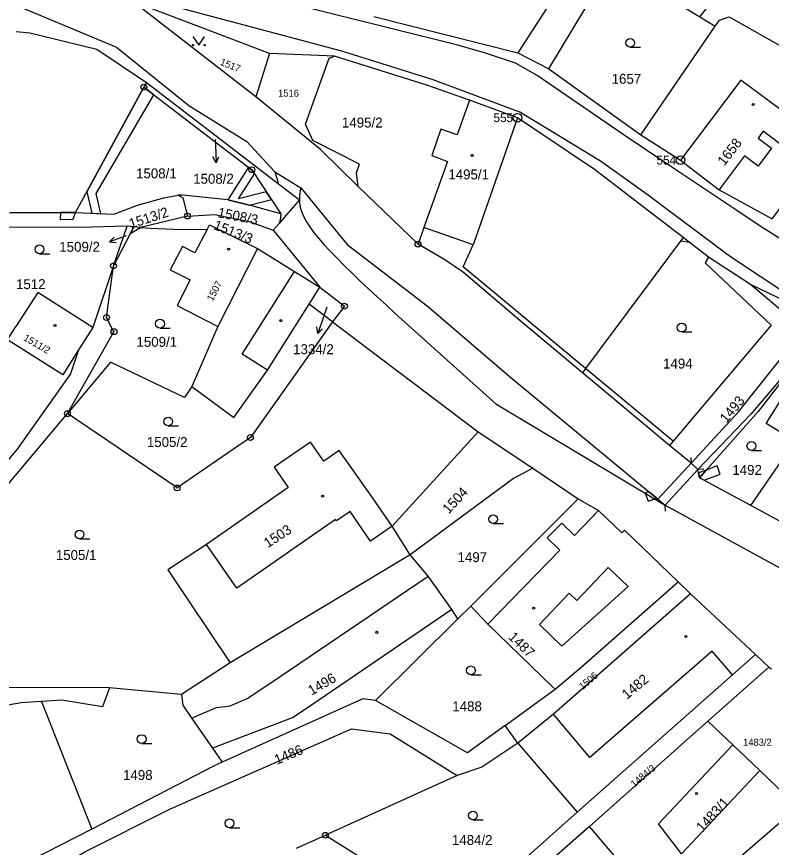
# Model space of a CAD drawing. Extents: x -504988 to -494607, y -1123820 to -1114018.
# Drawn here: x -498388.8 to -498259.6, y -1118803.9 to -1118661.8 of the extents above; entities that cross this region are included whole.
import ezdxf

# ---------------------------------------------------------------- set-up
doc = ezdxf.new("R2010")
doc.units = 0
for name, color, linetype in [('Hranice parcel', 7, 'Continuous'), ('Parcelní čísla', 7, 'Continuous'), ('Pop  PČ popisy', 7, 'Continuous'), ('Vnitřní kresba', 7, 'Continuous'), ('Věcná břemena k části', 7, 'Continuous'), ('Značky bodu BP', 7, 'Continuous'), ('Značky budov', 7, 'Continuous'), ('Značky kultur', 7, 'Continuous')]:
    doc.layers.add(name, color=color, linetype=linetype)

msp = doc.modelspace()

# ---------------------------------------------------------------- linework, layer by layer
at = {"layer": 'Hranice parcel'}
for p, q in [((-498347.85, -1118675.51), (-498368.93, -1118659.18)), ((-498345.56, -1118668.09), (-498368.93, -1118659.18)), ((-498327.67, -1118661.78), (-498303.01, -1118668.01)), ((-498271.91, -1118661.82), (-498269.25, -1118663.43)), ((-498281.99, -1118681.99), (-498269.25, -1118663.43)), ((-498345.56, -1118668.09), (-498347.85, -1118675.51)), ((-498334.39, -1118668.53), (-498345.56, -1118668.09)), ((-498303.01, -1118668.01), (-498297.71, -1118670.73)), ((-498297.71, -1118670.73), (-498281.99, -1118681.99)), ((-498366.6, -1118673.06), (-498367.04, -1118673.86)), ((-498366.6, -1118673.06), (-498348.75, -1118686.74)), ((-498378.74, -1118695.31), (-498367.04, -1118673.86)), ((-498367.04, -1118673.86), (-498348.55, -1118687.98)), ((-498281.99, -1118681.99), (-498275.21, -1118686.34)), ((-498348.55, -1118687.98), (-498343.62, -1118695.52)), ((-498320.12, -1118700.72), (-498330.38, -1118690.87)), ((-498360.42, -1118692.31), (-498361.18, -1118692.35)), ((-498359.58, -1118695.91), (-498367.6, -1118697.84)), ((-498342.41, -1118695.44), (-498343.91, -1118697.19)), ((-498343.62, -1118695.52), (-498343.72, -1118696.63)), ((-498261.41, -1118697.74), (-498265.58, -1118694.95)), ((-498343.91, -1118697.19), (-498344.9, -1118698.33)), ((-498343.72, -1118696.63), (-498343.91, -1118697.19)), ((-498372.23, -1118704.44), (-498369.92, -1118697.62)), ((-498368.77, -1118697.73), (-498372.23, -1118704.44)), ((-498368.77, -1118697.73), (-498369.92, -1118697.62)), ((-498367.6, -1118697.84), (-498368.77, -1118697.73)), ((-498344.9, -1118698.33), (-498336.94, -1118708.1)), ((-498270.41, -1118702.93), (-498274.74, -1118699.6)), ((-498372.23, -1118704.44), (-498375.79, -1118714.95)), ((-498373.44, -1118713.25), (-498372.23, -1118704.44)), ((-498338.76, -1118710.98), (-498336.94, -1118708.1)), ((-498334.74, -1118714.02), (-498338.76, -1118710.98)), ((-498372.15, -1118715.69), (-498373.44, -1118713.25)), ((-498334.74, -1118714.02), (-498348.81, -1118733.78)), ((-498334.74, -1118714.02), (-498309.82, -1118732.85)), ((-498380.13, -1118729.71), (-498372.15, -1118715.69)), ((-498375.79, -1118714.95), (-498378.22, -1118718.82)), ((-498277.07, -1118735.14), (-498291.97, -1118722.7)), ((-498361.34, -1118742.42), (-498380.13, -1118729.71)), ((-498309.82, -1118732.85), (-498324.56, -1118748.98)), ((-498309.82, -1118732.85), (-498300.45, -1118739.02)), ((-498348.81, -1118733.78), (-498361.34, -1118742.42)), ((-498273.39, -1118738.21), (-498277.07, -1118735.14)), ((-498272.23, -1118739.25), (-498273.39, -1118738.21)), ((-498300.45, -1118739.02), (-498292.69, -1118744.31)), ((-498271.97, -1118740.68), (-498272.23, -1118739.25)), ((-498263.14, -1118745.45), (-498271.97, -1118740.68)), ((-498292.69, -1118744.31), (-498311.1, -1118762.63)), ((-498279.06, -1118744.33), (-498277.85, -1118745.38)), ((-498251.64, -1118751.64), (-498263.14, -1118745.45)), ((-498321.47, -1118753.84), (-498324.56, -1118748.98)), ((-498321.47, -1118753.84), (-498352.25, -1118772.33)), ((-498275.58, -1118758.5), (-498273.46, -1118760.51)), ((-498273.46, -1118760.51), (-498262.35, -1118770.92)), ((-498311.1, -1118762.63), (-498313.29, -1118764.81)), ((-498313.29, -1118764.81), (-498327.37, -1118778.81)), ((-498262.35, -1118770.92), (-498260.06, -1118773.07)), ((-498352.25, -1118772.33), (-498360.62, -1118777.74)), ((-498260.06, -1118773.07), (-498270.5, -1118782.32)), ((-498260.06, -1118773.07), (-498259.64, -1118773.39)), ((-498360.62, -1118777.74), (-498372.93, -1118776.6)), ((-498305.19, -1118783.04), (-498296.67, -1118776.86)), ((-498384.56, -1118778.96), (-498375.97, -1118800.77)), ((-498303.02, -1118786.08), (-498305.19, -1118783.04)), ((-498303.02, -1118786.08), (-498292.87, -1118797.9)), ((-498313.4, -1118791.64), (-498335.97, -1118801.84)), ((-498313.31, -1118815.98), (-498292.87, -1118797.9)), ((-498340.9, -1118804.07), (-498335.97, -1118801.84)), ((-498335.97, -1118801.84), (-498313.31, -1118815.98))]:
    msp.add_line(p, q, dxfattribs=at)
for points in [[(-498271.91, -1118661.82), (-498267.26, -1118656.01), (-498264.34, -1118658.3), (-498261.53, -1118654.66), (-498264.57, -1118652.3), (-498238.6, -1118620.15), (-498234.06, -1118614.16), (-498236.25, -1118602.81), (-498237.08, -1118602.12)], [(-498290.71, -1118650.4), (-498293.21, -1118654.51), (-498294.34, -1118654.52), (-498303.01, -1118668.01)], [(-498297.71, -1118670.73), (-498286.91, -1118652.71), (-498271.91, -1118661.82)], [(-498396.65, -1118656.58), (-498383.87, -1118661.96), (-498371.72, -1118667.04), (-498359.35, -1118676.99), (-498349.41, -1118683.13), (-498344.62, -1118688.32), (-498340.17, -1118691.1), (-498332.27, -1118700.77), (-498318.55, -1118711.29), (-498304.25, -1118723.51), (-498279.06, -1118744.33)], [(-498303.41, -1118669.74), (-498308.55, -1118668.07), (-498313.33, -1118666.65), (-498346.79, -1118658.27)], [(-498269.25, -1118663.43), (-498268.55, -1118662.42), (-498266.87, -1118661.8), (-498237.46, -1118678.47)], [(-498388.88, -1118664.36), (-498386.54, -1118664.58), (-498375.11, -1118667.38), (-498366.6, -1118673.06)], [(-498330.38, -1118690.87), (-498330.64, -1118688.5), (-498330.15, -1118687.03), (-498338.1, -1118682.99), (-498339.39, -1118680.21), (-498335.33, -1118668.91), (-498334.39, -1118668.53)], [(-498311.31, -1118676.08), (-498318.63, -1118673.52), (-498334.39, -1118668.53)], [(-498265.58, -1118694.95), (-498277.03, -1118687.29), (-498284.82, -1118682.06), (-498299.73, -1118671.89), (-498303.41, -1118669.74)], [(-498259.49, -1118696.41), (-498252.89, -1118687.61), (-498249.09, -1118682.81), (-498252.9, -1118679.98), (-498253.66, -1118681.01), (-498264.89, -1118672.64), (-498275.21, -1118686.34)], [(-498330.38, -1118690.87), (-498336.82, -1118684.55), (-498347.85, -1118675.51)], [(-498311.31, -1118676.08), (-498313.44, -1118682.02), (-498316.24, -1118681.02), (-498317.78, -1118685.57), (-498315.06, -1118686.55), (-498319.12, -1118697.87), (-498320.12, -1118700.72)], [(-498274.74, -1118699.6), (-498289.91, -1118687.96), (-498303.1, -1118679.09), (-498311.31, -1118676.08)], [(-498348.75, -1118686.74), (-498343.99, -1118690.39), (-498340.42, -1118693.13), (-498342.41, -1118695.44)], [(-498275.21, -1118686.34), (-498268.56, -1118691.41), (-498259.49, -1118696.41)], [(-498378.74, -1118695.31), (-498372.16, -1118695.61), (-498368.12, -1118694.07), (-498363.61, -1118692.78), (-498361.18, -1118692.35)], [(-498361.18, -1118692.35), (-498360.35, -1118692.79), (-498359.58, -1118695.91)], [(-498343.62, -1118695.52), (-498348.97, -1118694.03), (-498352.68, -1118693.13), (-498360.42, -1118692.31)], [(-498391.59, -1118695.55), (-498389.79, -1118695.28), (-498378.74, -1118695.31)], [(-498359.58, -1118695.91), (-498354.92, -1118695.64), (-498349.01, -1118696.85), (-498344.9, -1118698.33)], [(-498356.22, -1118698.18), (-498355.83, -1118697.4), (-498347.6, -1118701.47), (-498341.28, -1118705.38), (-498336.94, -1118708.1)], [(-498369.92, -1118697.62), (-498378.04, -1118697.85), (-498390.46, -1118697.81)], [(-498367.6, -1118697.84), (-498365.91, -1118698), (-498361.92, -1118698.16), (-498356.22, -1118698.18)], [(-498356.22, -1118698.18), (-498358.29, -1118702.22), (-498360.45, -1118701.11), (-498362.55, -1118705.09), (-498359.12, -1118706.82), (-498361.35, -1118711.21), (-498354.4, -1118714.81), (-498358.84, -1118725.07)], [(-498167.78, -1118754.99), (-498179.92, -1118747.62), (-498202.56, -1118733.99), (-498244.74, -1118708.17), (-498261.41, -1118697.74)], [(-498274.74, -1118699.6), (-498291.44, -1118722), (-498291.97, -1118722.7)], [(-498291.97, -1118722.7), (-498302.68, -1118713.75), (-498312.34, -1118705.56), (-498315.53, -1118703.42), (-498320.12, -1118700.72)], [(-498270.41, -1118702.93), (-498271, -1118703.92), (-498259.66, -1118714.56), (-498276.46, -1118734.43), (-498277.07, -1118735.14)], [(-498251.82, -1118716.37), (-498249.95, -1118713.98), (-498263.21, -1118707.61), (-498270.41, -1118702.93)], [(-498336.94, -1118708.1), (-498332.71, -1118711.33), (-498334.74, -1118714.02)], [(-498375.79, -1118714.95), (-498385.21, -1118709.01), (-498388.92, -1118714.78)], [(-498358.84, -1118725.07), (-498351.65, -1118730.35), (-498345.9, -1118722.25), (-498338.76, -1118710.98)], [(-498378.22, -1118718.82), (-498380.88, -1118723.05), (-498390.38, -1118717.06), (-498388.92, -1118714.78)], [(-498251.82, -1118716.37), (-498261.91, -1118729.33), (-498271.97, -1118740.68)], [(-498378.22, -1118718.82), (-498379.57, -1118722.89), (-498388.7, -1118735.78), (-498398.66, -1118747.6), (-498413.34, -1118758.65), (-498420.59, -1118749.6)], [(-498263.14, -1118745.45), (-498255.58, -1118734.39), (-498260.52, -1118731.4), (-498252.65, -1118718.89), (-498241.76, -1118724.29), (-498237.28, -1118726.58)], [(-498358.84, -1118725.07), (-498360.1, -1118726.96), (-498372.72, -1118720.9), (-498380.13, -1118729.71)], [(-498449.97, -1118789.38), (-498444.68, -1118785.52), (-498431.94, -1118776.13), (-498396.85, -1118749.61), (-498380.13, -1118729.71)], [(-498324.56, -1118748.98), (-498327.96, -1118744.01), (-498333.6, -1118736), (-498336.24, -1118737.84), (-498338.52, -1118734.57), (-498344.71, -1118738.89), (-498342.32, -1118742.33), (-498356.34, -1118752.09), (-498362.96, -1118756.41), (-498352.25, -1118772.33)], [(-498300.45, -1118739.02), (-498303.78, -1118740.79), (-498321.47, -1118753.84)], [(-498292.69, -1118744.31), (-498289.24, -1118746.29), (-498285.22, -1118750.12), (-498284.76, -1118749.65), (-498275.58, -1118758.5)], [(-498277.85, -1118745.38), (-498232.38, -1118770.22), (-498195.94, -1118785.09), (-498175.6, -1118795.25), (-498157.59, -1118803.75), (-498145.34, -1118824.47), (-498130.64, -1118837.47)], [(-498313.29, -1118764.81), (-498314.31, -1118763.22), (-498318.41, -1118757.51), (-498321.47, -1118753.84)], [(-498296.67, -1118776.86), (-498292.25, -1118773.14), (-498275.58, -1118758.5)], [(-498273.46, -1118760.51), (-498296.95, -1118781.11), (-498303.02, -1118786.08)], [(-498311.1, -1118762.63), (-498308.18, -1118765.75), (-498297.19, -1118776.37), (-498296.67, -1118776.86)], [(-498292.87, -1118797.9), (-498266.28, -1118774.4), (-498262.35, -1118770.92)], [(-498372.93, -1118776.6), (-498391, -1118776.55), (-498416.72, -1118784.5), (-498441.45, -1118793.12)], [(-498372.93, -1118776.6), (-498374.09, -1118779.84), (-498381.09, -1118778.74), (-498384.56, -1118778.96)], [(-498360.62, -1118777.74), (-498360.37, -1118779.59), (-498358.81, -1118781.86), (-498355.31, -1118786.95), (-498353.65, -1118789.36)], [(-498327.37, -1118778.81), (-498329.56, -1118778.52), (-498353.65, -1118789.36)], [(-498384.56, -1118778.96), (-498388.03, -1118779.17), (-498394.92, -1118780.37), (-498405.11, -1118783.14), (-498438.25, -1118794.52)], [(-498305.19, -1118783.04), (-498311.63, -1118787.71), (-498327.37, -1118778.81)], [(-498270.5, -1118782.32), (-498290.8, -1118800.31), (-498296.42, -1118805.29)], [(-498255.66, -1118796.51), (-498261.65, -1118790.74), (-498266.22, -1118786.38), (-498270.5, -1118782.32)], [(-498384.75, -1118809.17), (-498377.26, -1118804.72), (-498362.47, -1118797.29), (-498331.52, -1118783.62), (-498324.89, -1118784.48), (-498313.4, -1118791.64)], [(-498303.02, -1118786.08), (-498309.19, -1118790.21), (-498313.4, -1118791.64)], [(-498353.65, -1118789.36), (-498355.11, -1118790.02), (-498375.97, -1118800.77)], [(-498255.66, -1118796.51), (-498257.78, -1118799.37), (-498270.83, -1118810.59), (-498267.81, -1118814.33), (-498279.14, -1118819.18)], [(-498375.97, -1118800.77), (-498386.53, -1118806.22), (-498411.85, -1118819.6)]]:
    msp.add_lwpolyline(points, dxfattribs=at)
at = {"layer": 'Pop  PČ popisy'}
for p, q in [((-498354.81, -1118682.84), (-498354.78, -1118683.78)), ((-498354.78, -1118683.78), (-498354.67, -1118686.78)), ((-498354.67, -1118686.78), (-498355.21, -1118685.8)), ((-498354.67, -1118686.78), (-498354.21, -1118685.76)), ((-498370.09, -1118699.29), (-498372.91, -1118700.32)), ((-498372.91, -1118700.32), (-498372.14, -1118699.5)), ((-498372.91, -1118700.32), (-498371.8, -1118700.44)), ((-498335.74, -1118711.52), (-498336.3, -1118713.15)), ((-498336.3, -1118713.15), (-498337.28, -1118715.99)), ((-498337.28, -1118715.99), (-498337.42, -1118714.88)), ((-498337.28, -1118715.99), (-498336.48, -1118715.2))]:
    msp.add_line(p, q, dxfattribs=at)
at = {"layer": 'Vnitřní kresba'}
for p, q in [((-498333.16, -1118667.68), (-498369.86, -1118657.91)), ((-498317.51, -1118672.58), (-498333.16, -1118667.68)), ((-498302.71, -1118678.16), (-498317.51, -1118672.58)), ((-498303.1, -1118679.09), (-498310.69, -1118700.84)), ((-498288.87, -1118686.49), (-498302.71, -1118678.16)), ((-498261.04, -1118681.39), (-498261.93, -1118682.6)), ((-498259.87, -1118682.28), (-498261.04, -1118681.39)), ((-498261.93, -1118682.6), (-498259.65, -1118684.32)), ((-498252.89, -1118687.61), (-498259.87, -1118682.28)), ((-498259.65, -1118684.32), (-498261.92, -1118687.35)), ((-498264.24, -1118685.61), (-498268.16, -1118690.87)), ((-498261.92, -1118687.35), (-498264.24, -1118685.61)), ((-498280.88, -1118692.22), (-498288.87, -1118686.49)), ((-498344.62, -1118688.32), (-498343.99, -1118690.39)), ((-498268.16, -1118690.87), (-498268.56, -1118691.41)), ((-498266.82, -1118702.78), (-498280.88, -1118692.22)), ((-498310.69, -1118700.84), (-498319.12, -1118697.87)), ((-498347.6, -1118701.47), (-498354.4, -1118714.81)), ((-498312.41, -1118704.59), (-498310.69, -1118700.84)), ((-498249.95, -1118713.98), (-498266.82, -1118702.78)), ((-498302.3, -1118712.98), (-498312.41, -1118704.59)), ((-498350.19, -1118719.53), (-498341.28, -1118705.38)), ((-498254.69, -1118714.85), (-498263.21, -1118707.61)), ((-498291.44, -1118722), (-498302.3, -1118712.98)), ((-498322.4, -1118714.07), (-498306.82, -1118728.03)), ((-498265.29, -1118729.38), (-498254.6, -1118715.97)), ((-498251.82, -1118716.37), (-498263.17, -1118729.82)), ((-498345.9, -1118722.25), (-498350.19, -1118719.53)), ((-498276.46, -1118734.43), (-498291.44, -1118722)), ((-498306.82, -1118728.03), (-498277.85, -1118745.38)), ((-498273.39, -1118738.21), (-498265.29, -1118729.38)), ((-498263.17, -1118729.82), (-498272.23, -1118739.25)), ((-498273.44, -1118737.21), (-498273.39, -1118738.21)), ((-498279.06, -1118744.33), (-498273.39, -1118738.21)), ((-498272.23, -1118739.25), (-498277.85, -1118745.38)), ((-498271.23, -1118739.2), (-498272.23, -1118739.25)), ((-498280.06, -1118744.4), (-498279.06, -1118744.33)), ((-498277.78, -1118746.38), (-498277.85, -1118745.38)), ((-498331.76, -1118746.46), (-498334.05, -1118748.05)), ((-498328.23, -1118751.53), (-498331.76, -1118746.46)), ((-498293.36, -1118750.53), (-498289.24, -1118746.29)), ((-498334.23, -1118747.8), (-498351.13, -1118759.56)), ((-498334.05, -1118748.05), (-498334.23, -1118747.8)), ((-498297.99, -1118750.97), (-498295.52, -1118748.42)), ((-498295.52, -1118748.42), (-498293.36, -1118750.53)), ((-498324.56, -1118748.98), (-498328.23, -1118751.53)), ((-498295.84, -1118753.07), (-498297.99, -1118750.97)), ((-498351.13, -1118759.56), (-498356.34, -1118752.09)), ((-498308.18, -1118765.75), (-498295.84, -1118753.07)), ((-498292.96, -1118761.66), (-498287.6, -1118756.05)), ((-498287.6, -1118756.05), (-498284.18, -1118759.27)), ((-498345.46, -1118775.85), (-498318.41, -1118757.51)), ((-498284.18, -1118759.27), (-498295.48, -1118769.47)), ((-498299.33, -1118765.77), (-498294.27, -1118760.41)), ((-498294.27, -1118760.41), (-498292.96, -1118761.66)), ((-498314.31, -1118763.22), (-498338.51, -1118779.69)), ((-498295.48, -1118769.47), (-498299.33, -1118765.77)), ((-498269.79, -1118770.33), (-498290.74, -1118788.53)), ((-498266.28, -1118774.4), (-498269.79, -1118770.33)), ((-498349.37, -1118778.43), (-498345.46, -1118775.85)), ((-498352.28, -1118779.72), (-498349.37, -1118778.43)), ((-498358.51, -1118781.61), (-498354.58, -1118779.98)), ((-498354.58, -1118779.98), (-498352.28, -1118779.72)), ((-498338.51, -1118779.69), (-498341.47, -1118781.7)), ((-498296.66, -1118781.45), (-498296.95, -1118781.11)), ((-498358.81, -1118781.86), (-498358.51, -1118781.61)), ((-498341.47, -1118781.7), (-498355.31, -1118786.95)), ((-498290.74, -1118788.53), (-498296.66, -1118781.45)), ((-498278.95, -1118799.87), (-498266.22, -1118786.38)), ((-498261.65, -1118790.74), (-498275.04, -1118805.01)), ((-498275.04, -1118805.01), (-498278.95, -1118799.87)), ((-498282.62, -1118809.84), (-498290.8, -1118800.31))]:
    msp.add_line(p, q, dxfattribs=at)
msp.add_lwpolyline([(-498340.17, -1118691.1), (-498340.26, -1118691.57), (-498340.35, -1118692.05), (-498340.41, -1118692.54), (-498340.43, -1118693.05), (-498340.41, -1118693.59), (-498340.33, -1118694.16), (-498340.18, -1118694.77), (-498339.95, -1118695.43), (-498339.63, -1118696.14), (-498339.2, -1118696.92), (-498338.65, -1118697.77), (-498337.98, -1118698.68), (-498337.17, -1118699.67), (-498336.23, -1118700.75), (-498335.18, -1118701.89), (-498334.03, -1118703.08), (-498332.77, -1118704.35), (-498331.45, -1118705.64), (-498330.05, -1118706.98), (-498328.58, -1118708.37), (-498327.08, -1118709.77), (-498325.54, -1118711.18), (-498323.97, -1118712.63), (-498322.4, -1118714.07)], dxfattribs=at)
at = {"layer": 'Věcná břemena k části'}
for points in [[(-498367.04, -1118673.86), (-498376.8, -1118691.76), (-498375.96, -1118695.44), (-498374.4, -1118695.51), (-498375.2, -1118692.03), (-498365.35, -1118675.15)], [(-498349.15, -1118687.52), (-498352.68, -1118693.13), (-498348.97, -1118694.03), (-498345.21, -1118693.08), (-498346.08, -1118691.75), (-498350.82, -1118692.95), (-498348.1, -1118688.67), (-498348.55, -1118687.98)], [(-498381.28, -1118695.3), (-498381.34, -1118696.48), (-498379.12, -1118696.46), (-498378.74, -1118695.31)], [(-498368.77, -1118697.73), (-498369.36, -1118698.88), (-498367.6, -1118697.84)], [(-498273.72, -1118700.38), (-498274.74, -1118699.6), (-498275.12, -1118700.12)], [(-498270.8, -1118739.36), (-498271.97, -1118740.68), (-498271.17, -1118741.11), (-498268.41, -1118740.07), (-498268.94, -1118738.66)], [(-498272.12, -1118739.86), (-498271.97, -1118740.68), (-498270.8, -1118739.36)], [(-498280.71, -1118744.71), (-498279.26, -1118744.16), (-498280.6, -1118743.06), (-498281.24, -1118743.3)]]:
    msp.add_lwpolyline(points, close=True, dxfattribs=at)
at = {"layer": 'Značky bodu BP'}
for centre, radius in [((-498367.04, -1118673.86), 0.5), ((-498367.04, -1118673.86), 0.0303), ((-498303.1, -1118679.09), 0.75), ((-498303.1, -1118679.09), 0.03), ((-498275.21, -1118686.34), 0.75), ((-498348.55, -1118687.98), 0.5), ((-498275.21, -1118686.34), 0.03), ((-498348.55, -1118687.98), 0.0303), ((-498359.58, -1118695.91), 0.5), ((-498359.58, -1118695.91), 0.0303), ((-498320.12, -1118700.72), 0.5), ((-498320.12, -1118700.72), 0.0303), ((-498372.23, -1118704.44), 0.5), ((-498372.23, -1118704.44), 0.0303), ((-498332.71, -1118711.33), 0.5), ((-498332.71, -1118711.33), 0.0303), ((-498373.44, -1118713.25), 0.5), ((-498373.44, -1118713.25), 0.0303), ((-498372.15, -1118715.69), 0.5), ((-498372.15, -1118715.69), 0.0303), ((-498380.13, -1118729.71), 0.5), ((-498380.13, -1118729.71), 0.0303), ((-498348.81, -1118733.78), 0.5), ((-498348.81, -1118733.78), 0.0303), ((-498361.34, -1118742.42), 0.5), ((-498361.34, -1118742.42), 0.0303), ((-498335.97, -1118801.84), 0.5), ((-498335.97, -1118801.84), 0.0303)]:
    msp.add_circle(centre, radius, dxfattribs=at)
at = {"layer": 'Značky budov'}
for centre in [(-498262.78, -1118676.83), (-498310.85, -1118685.53), (-498352.53, -1118701.57), (-498382.25, -1118714.62), (-498343.58, -1118713.8), (-498336.44, -1118743.83), (-498300.33, -1118762.99), (-498327.18, -1118767.12), (-498274.27, -1118767.82), (-498272.45, -1118794.7)]:
    msp.add_circle(centre, 0.175, dxfattribs=at)
at = {"layer": 'Značky kultur'}
for p, q in [((-498283.8, -1118667.03), (-498282.05, -1118667.03)), ((-498384.9, -1118702.35), (-498383.15, -1118702.35)), ((-498364.27, -1118715.07), (-498362.52, -1118715.07)), ((-498275, -1118715.74), (-498273.25, -1118715.74)), ((-498362.86, -1118731.81), (-498361.11, -1118731.81)), ((-498263.07, -1118735.99), (-498261.32, -1118735.99)), ((-498307.26, -1118748.51), (-498305.51, -1118748.51)), ((-498378.04, -1118751.14), (-498376.29, -1118751.14)), ((-498311.06, -1118774.38), (-498309.31, -1118774.38)), ((-498367.41, -1118786.13), (-498365.66, -1118786.13)), ((-498310.72, -1118799.21), (-498308.97, -1118799.21)), ((-498352.38, -1118800.54), (-498350.63, -1118800.54))]:
    msp.add_line(p, q, dxfattribs=at)
msp.add_lwpolyline([(-498358.64, -1118665.18), (-498357.64, -1118666.68), (-498356.64, -1118665.18)], dxfattribs=at)
for centre, radius in [((-498283.8, -1118666.28), 0.75), ((-498358.64, -1118666.68), 0.1), ((-498356.64, -1118666.68), 0.1), ((-498384.9, -1118701.6), 0.75), ((-498364.27, -1118714.32), 0.75), ((-498275, -1118714.99), 0.75), ((-498362.86, -1118731.06), 0.75), ((-498263.07, -1118735.24), 0.75), ((-498307.26, -1118747.76), 0.75), ((-498378.04, -1118750.39), 0.75), ((-498311.06, -1118773.63), 0.75), ((-498367.41, -1118785.38), 0.75), ((-498310.72, -1118798.46), 0.75), ((-498352.38, -1118799.79), 0.75)]:
    msp.add_circle(centre, radius, dxfattribs=at)

# ---------------------------------------------------------------- texts
at = {"layer": 'Parcelní čísla'}
for s, height, rotation, p in [('1517', 1.2, 338, (-498354.1, -1118670)), ('1658', 1.7, 52, (-498267.7, -1118687.42)), ('1513/2', 1.7, 18, (-498369.27, -1118698.09)), ('1508/3', 1.7, 349, (-498354.5, -1118696.09)), ('1513/3', 1.7, 338, (-498355.26, -1118698.09)), ('1507', 1.2, 62, (-498355.28, -1118710.57)), ('1511/2', 1.2, 330, (-498387.76, -1118717.08)), ('1493', 1.7, 50, (-498267.34, -1118731.43)), ('1504', 1.7, 47, (-498314.87, -1118746.96)), ('1503', 1.7, 33, (-498345.82, -1118752.74)), ('1487', 1.7, 316, (-498304.8, -1118768.07)), ('1496', 1.7, 30, (-498338.34, -1118777.96)), ('1506', 1.2, 40, (-498291.96, -1118777.01)), ('1482', 1.7, 40, (-498284.36, -1118778.67)), ('1486', 1.7, 23, (-498344.28, -1118789.8)), ('1484/3', 1.2, 40, (-498283.11, -1118793.7)), ('1483/1', 1.7, 47, (-498271.46, -1118801.41))]:
    msp.add_text(s, height=height, rotation=rotation, dxfattribs=at).set_placement(p)
for s, height, p in [('1657', 1.7, (-498286.98, -1118673.28)), ('1516', 1.2, (-498344.06, -1118675.49)), ('1495/2', 1.7, (-498333.14, -1118680.76)), ('1508/1', 1.7, (-498368.37, -1118689.46)), ('1508/2', 1.7, (-498358.6, -1118690.38)), ('1495/1', 1.7, (-498314.93, -1118689.64)), ('1509/2', 1.7, (-498381.51, -1118702.02)), ('1512', 1.7, (-498388.92, -1118708.41)), ('1509/1', 1.7, (-498368.3, -1118718.28)), ('1334/2', 1.7, (-498341.49, -1118719.54)), ('1494', 1.7, (-498278.18, -1118721.99)), ('1505/2', 1.7, (-498366.52, -1118735.42)), ('1492', 1.7, (-498266.33, -1118740.19)), ('1505/1', 1.7, (-498382.1, -1118754.75)), ('1497', 1.7, (-498313.36, -1118755.11)), ('1488', 1.7, (-498314.25, -1118780.63)), ('1483/2', 1.2, (-498264.49, -1118786.53)), ('1498', 1.7, (-498370.6, -1118792.38)), ('1484/2', 1.7, (-498314.32, -1118803.5))]:
    msp.add_text(s, height=height, dxfattribs=at).set_placement(p)
at = {"layer": 'Značky bodu BP'}
for s, p in [('555', (-498307.2, -1118679.84)), ('554', (-498279.31, -1118687.09))]:
    msp.add_text(s, height=1.5, dxfattribs=at).set_placement(p)

doc.saveas('drawing.dxf')
